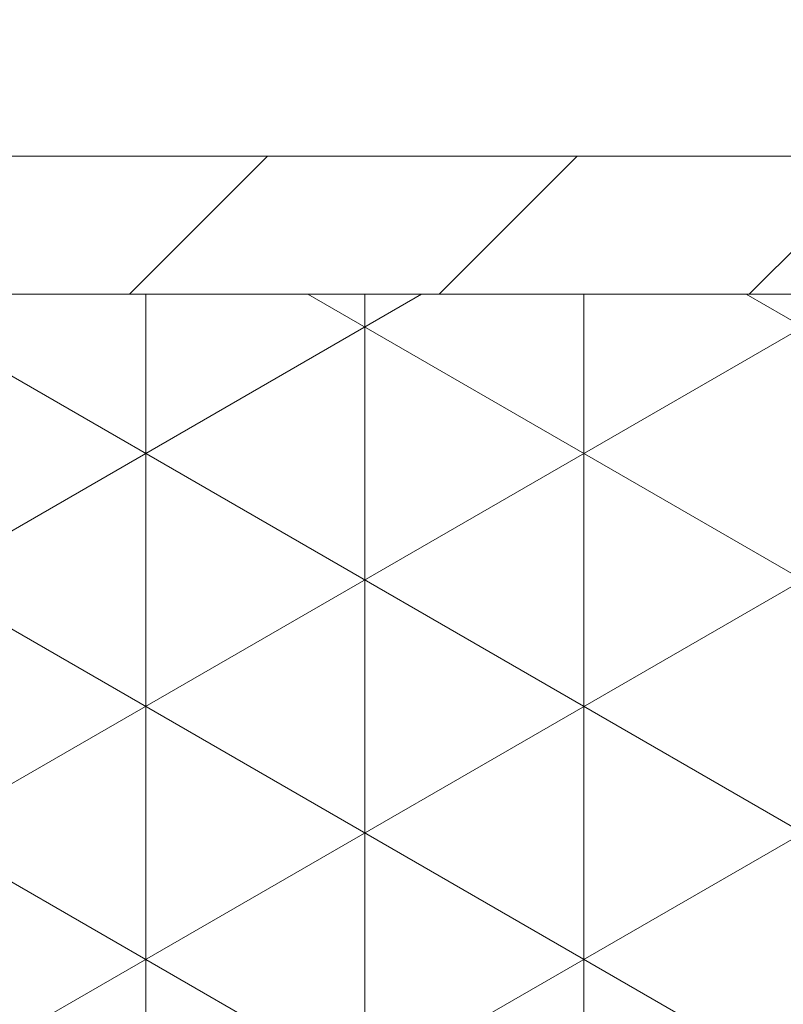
# Model space of a CAD drawing. Header units: millimetres. Extents: x -3395 to 5934498, y -177084 to 63013.
# Tile 633 of 652: x 244813 to 244824, y 41037 to 41051. Entities that reach past the tile are written whole.
import ezdxf

# ---------------------------------------------------------------- set-up
doc = ezdxf.new("R2010")
doc.units = ezdxf.units.MM
doc.layers.add('Beschriftung', color=7, linetype='Continuous', lineweight=9)
doc.styles.add('LBB3.5M1000', font='isocp.shx', dxfattribs={"height": 3.5})

msp = doc.modelspace()

# ---------------------------------------------------------------- hatches: boundary and pattern name
at = {"lineweight": 5}
h = msp.add_hatch(dxfattribs=at)
h.set_pattern_fill('ANSI31', color=256)
h.set_pattern_definition([(45, (181852.1638, 33672.4224), (-2.24506403, 2.24506403), [])])
h.paths.add_polyline_path([(244874.24294, 41048.96428), (244714.24294, 41048.96428), (244714.24294, 41046.96428), (244874.24294, 41046.96428)])
h = msp.add_hatch(dxfattribs=at)
h.set_pattern_fill('NET3', color=256, angle=90)
h.paths.add_polyline_path([(244834.24294, 41046.96428), (244754.24294, 41046.96428), (244754.24294, 41030.96428), (244834.24294, 41030.96428)])

# ---------------------------------------------------------------- linework, layer by layer
msp.add_line((244596.74432, 41046.96428), (244999.32998, 41046.96428), dxfattribs=at)
for points in [[(244714.24294, 41046.96428), (244874.24294, 41046.96428), (244874.24294, 41048.96428), (244714.24294, 41048.96428)], [(244754.24294, 41030.96428), (244834.24294, 41030.96428), (244834.24294, 41046.96428), (244754.24294, 41046.96428)]]:
    msp.add_lwpolyline(points, close=True, dxfattribs=at)

# ---------------------------------------------------------------- texts
at = {"layer": 'Beschriftung', "insert": (36821.40917, 60857.41864), "char_height": 10000, "width": 104062.1937986, "attachment_point": 1, "style": 'LBB3.5M1000'}
msp.add_mtext('\\pi584.99;{\\fArial|b0|i0|c0|p34;\\C3;5000m³ Behälter}', dxfattribs=at)

doc.saveas('drawing.dxf')
